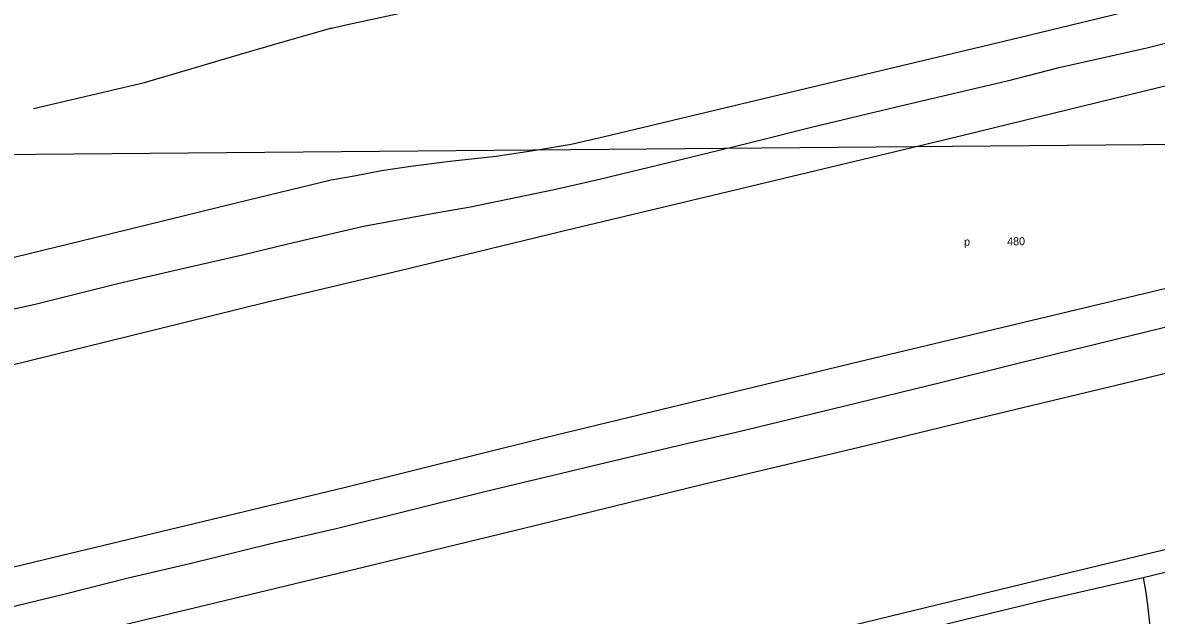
# Model space of a CAD drawing. Extents: x -2233 to 187241, y 4582 to 150524.
# Drawn here: x 109109 to 109772, y 57766 to 58113 of the extents above; entities that cross this region are included whole.
import ezdxf

# ---------------------------------------------------------------- set-up
doc = ezdxf.new("R2010")
doc.units = 0
for name, color, linetype in [('GE_X_CL_2000', 7, 'Continuous'), ('GRID', 7, 'Continuous'), ('INTERSTATE', 7, 'Continuous'), ('ROAD', 7, 'Continuous'), ('ROAD-NAME', 7, 'Continuous'), ('RW_X_Fee_RW', 7, 'Continuous')]:
    doc.layers.add(name, color=color, linetype=linetype)

msp = doc.modelspace()

# ---------------------------------------------------------------- linework, layer by layer
at = {"layer": 'GE_X_CL_2000'}
for points in [[(109890.43, 58129.39), (109766.11, 58098.01), (109713.87, 58086.34), (109684.42, 58078.72), (109624.59, 58064.72), (109571.69, 58052.03), (109533.58, 58042.35), (109493.01, 58032.41), (109446.07, 58021.19), (109419.58, 58015.16), (109370.65, 58005.07), (109350.51, 58001.37), (109308.2, 57993.65), (109263.88, 57983.24), (109237.41, 57976.82), (109202.34, 57968.93), (109165.31, 57960.34), (109116.89, 57948.28), (109069.98, 57937.61)], [(109099.82, 57770.49), (109133.65, 57778.73), (109169.85, 57787.79), (109207.34, 57796.61), (109253.24, 57807.94), (109292.91, 57817.1), (109379.08, 57838.61), (109463.98, 57858.84), (109498.09, 57866.88), (109525.98, 57873.39), (109588.85, 57888.59), (109646.36, 57902.53), (109712.9, 57919.13), (109845.3, 57951.49), (109892.69, 57962.31), (109959.54, 57978.72), (109984.29, 57984.43), (110051.83, 58000.71), (110157.67, 58026.25), (110215.88, 58040.26)], [(109764.05, 57788.31), (109872.69, 57814.61), (109904.96, 57822.3), (109934.99, 57829.69), (109973.78, 57839.23), (110045.33, 57855.33), (110075.26, 57862.36), (110108.64, 57869.35)], [(108639.36, 57516.83), (108703.73, 57532.37), (108798.2, 57555.21), (108982.58, 57600.31), (108987.6, 57601.46), (109026.62, 57610.69), (109090.9, 57625.9), (109126.67, 57634.56), (109179.47, 57647.29), (109230.13, 57659.41), (109255.24, 57665.51), (109331.66, 57684.45), (109410.93, 57703.5), (109459.68, 57715.03), (109614.56, 57752.49), (109659.6, 57763.67), (109706.88, 57775.19), (109764.05, 57788.31)], [(109764.05, 57788.31), (109765.58, 57779.4), (109766.79, 57770.44), (109767.68, 57761.45), (109767.52, 57754.01), (109767.02, 57746.59), (109766.19, 57739.2), (109765.22, 57732.83), (109763.96, 57726.51), (109762.41, 57720.26), (109760.58, 57714.08), (109758.45, 57707.99), (109755.7, 57701.17)]]:
    msp.add_lwpolyline(points, dxfattribs=at)
at = {"layer": 'GRID'}
msp.add_line((110008.54, 58043.67), (105008.73, 58000.04), dxfattribs=at)
at = {"layer": 'INTERSTATE'}
for points in [[(109074.83, 57968.71), (109150.31, 57987.06), (109234.46, 58007.7), (109289.3, 58020.89), (109302.67, 58023.35), (109318.6, 58026.36), (109337.17, 58029.21), (109360.35, 58032.09), (109385.72, 58034.9), (109408.65, 58038.42), (109429.53, 58041.83), (109449.13, 58046.35), (109519.92, 58063.39), (109691.49, 58104.33), (109818.85, 58135.38)], [(107597.52, 57549.5), (107639.58, 57559.64), (108082.57, 57666.27), (108479.64, 57762.05), (108633.94, 57800.03), (108810.66, 57842.91), (108925.35, 57870.8), (109005.25, 57889.5), (109049.55, 57900.16), (109099.56, 57911.91), (109173.05, 57930.02), (109251.22, 57949.31), (109334.21, 57969.06), (109422.55, 57990.57), (109525.47, 58015.09), (109651.47, 58045.45), (109805.57, 58083.08), (109918.32, 58109.9), (109996.57, 58128.54), (110007.77, 58131.27)], [(107604.86, 57431.69), (108480.8, 57643.54), (108556.79, 57661.73), (108652.2, 57685.55), (108719.19, 57701.21), (108806.62, 57722.59), (108991.06, 57767.15), (109122.27, 57798.94), (109296.81, 57841), (109414.34, 57870.16), (109597.88, 57914.58), (109799.41, 57962.78), (109965.07, 58002.36), (110008.8, 58012.95)], [(107610.7, 57363.77), (107659.85, 57377.23), (108015.73, 57473.08), (108255.59, 57536.11), (108436.62, 57583), (108481.29, 57593.91), (108601.06, 57623.56), (108709.58, 57649.58), (108811.98, 57674.17), (108935.48, 57704.49), (109067.52, 57736.34), (109179.9, 57763.55), (109308.66, 57794.45), (109409.22, 57818.81), (109506.68, 57842.8), (109597.89, 57864.48), (109679.73, 57884.32), (109757.97, 57903.08), (109835.31, 57922.11), (109926.34, 57944.24), (110009.23, 57963.89)]]:
    msp.add_lwpolyline(points, dxfattribs=at)
at = {"layer": 'ROAD'}
msp.add_lwpolyline([(110010.12, 57861.61), (110004.73, 57860.49), (109929.83, 57842.08), (109857.57, 57824.02), (109721.67, 57791.25), (109538.19, 57746.49), (109381.65, 57709.22), (109235.91, 57673.57), (108976.83, 57611.18), (108840.8, 57578.66), (108705.61, 57545.94), (108620.3, 57525.12), (108570.99, 57513.48), (108546.36, 57507.14), (108522.88, 57500.1), (108504.69, 57494.73), (108492.53, 57490.47), (108482.35, 57485.96)], dxfattribs=at)
at = {"layer": 'RW_X_Fee_RW'}
for points in [[(109288.68, 58109.63), (109298.73, 58111.8), (109315.24, 58115.38), (109338.61, 58120.44), (109375.23, 58128.37), (109377.48, 58128.86), (109378.49, 58129.08), (109415.1, 58137.01), (109418.36, 58137.72), (109434.03, 58141.11), (109458.24, 58146.35), (109490.27, 58153.29), (109498.12, 58154.99), (109538, 58163.63), (109550.07, 58166.25), (109577.87, 58172.27), (109609.87, 58179.2), (109617.75, 58180.91), (109657.63, 58189.54), (109669.67, 58192.15), (109697.51, 58198.18), (109737.66, 58206.88), (109739.93, 58207.37)], [(109115.15, 58062.75), (109180.11, 58077.89), (109242.84, 58096.39), (109246.88, 58097.58), (109256.29, 58100.33), (109289.58, 58109.89)]]:
    msp.add_lwpolyline(points, dxfattribs=at)

# ---------------------------------------------------------------- texts
at = {"layer": 'ROAD-NAME'}
for s, p in [('p', (109659.32, 57982.42)), ('480', (109684.51, 57982.64))]:
    msp.add_text(s, height=4.68, rotation=0.5, dxfattribs=at).set_placement(p)

doc.saveas('drawing.dxf')
